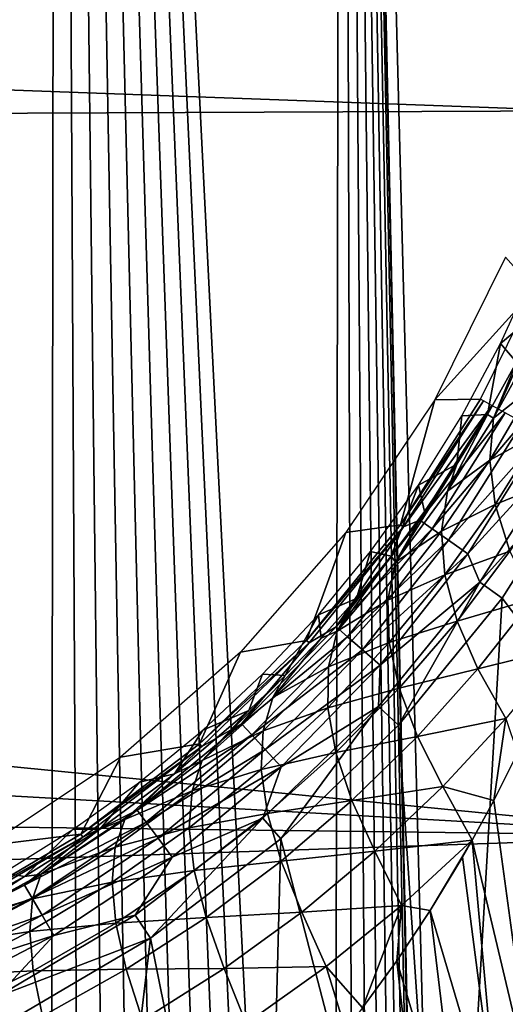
# Model space of a CAD drawing. Header units: millimetres. Extents: x -60 to 60, y -60 to 60.
# Tile 336 of 367: x 51.88 to 53.82, y 8.13 to 12.07. Entities that reach past the tile are written whole.
import ezdxf

# ---------------------------------------------------------------- set-up
doc = ezdxf.new("R2010")
doc.units = ezdxf.units.MM
doc.header["$LTSCALE"] = 81.481481
for name, color, linetype in [('102', 7, 'CONTINUOUS'), ('115', 7, 'CONTINUOUS'), ('209', 7, 'CONTINUOUS'), ('218', 7, 'CONTINUOUS'), ('269', 7, 'CONTINUOUS'), ('279', 7, 'CONTINUOUS'), ('3', 7, 'CONTINUOUS'), ('87', 7, 'CONTINUOUS'), ('88', 7, 'CONTINUOUS')]:
    doc.layers.add(name, color=color, linetype=linetype)

msp = doc.modelspace()

# ---------------------------------------------------------------- linework, layer by layer
at = {"layer": '102', "color": 7, "linetype": 'Continuous', "true_color": 0xf5f5f5}
for points in [[(53.7219, 10.5519, 2.4913), (53.4025, 10.0494, 2.4913), (53.7343, 10.545, 2.3815), (53.7219, 10.5519, 2.4913)], [(53.4025, 10.0494, 2.4913), (53.414, 10.0411, 2.3815), (53.7343, 10.545, 2.3815), (53.4025, 10.0494, 2.4913)], [(53.414, 10.0411, 2.3815), (53.7676, 10.5265, 2.2774), (53.7343, 10.545, 2.3815), (53.414, 10.0411, 2.3815)], [(53.4798, 10.0678, 2.2774), (53.7676, 10.5265, 2.2774), (53.414, 10.0411, 2.3815), (53.4798, 10.0678, 2.2774)], [(53.4798, 10.0678, 2.2774), (53.8201, 10.4974, 2.1842), (53.7676, 10.5265, 2.2774), (53.4798, 10.0678, 2.2774)], [(53.5289, 10.0333, 2.1842), (53.8201, 10.4974, 2.1842), (53.4798, 10.0678, 2.2774), (53.5289, 10.0333, 2.1842)], [(53.5289, 10.0333, 2.1842), (53.8892, 10.459, 2.1066), (53.8201, 10.4974, 2.1842), (53.5289, 10.0333, 2.1842)], [(53.5936, 9.9877, 2.1066), (53.8892, 10.459, 2.1066), (53.5289, 10.0333, 2.1842), (53.5936, 9.9877, 2.1066)], [(53.5936, 9.9877, 2.1066), (53.9716, 10.4132, 2.0482), (53.8892, 10.459, 2.1066), (53.5936, 9.9877, 2.1066)], [(53.6707, 9.9335, 2.0482), (53.9716, 10.4132, 2.0482), (53.5936, 9.9877, 2.1066), (53.6707, 9.9335, 2.0482)], [(53.6707, 9.9335, 2.0482), (54.0632, 10.3623, 2.0121), (53.9716, 10.4132, 2.0482), (53.6707, 9.9335, 2.0482)], [(53.7191, 9.8209, 2.0121), (54.0632, 10.3623, 2.0121), (53.6707, 9.9335, 2.0482), (53.7191, 9.8209, 2.0121)], [(53.7191, 9.8209, 2.0121), (54.1589, 10.3091, 2), (54.0632, 10.3623, 2.0121), (53.7191, 9.8209, 2.0121)], [(53.808, 9.7569, 2), (54.1589, 10.3091, 2), (53.7191, 9.8209, 2.0121), (53.808, 9.7569, 2)], [(53.4025, 10.0494, 2.4913), (53.0261, 9.588, 2.4913), (53.414, 10.0411, 2.3815), (53.4025, 10.0494, 2.4913)], [(53.0261, 9.588, 2.4913), (53.0365, 9.5784, 2.3815), (53.414, 10.0411, 2.3815), (53.0261, 9.588, 2.4913)], [(53.0365, 9.5784, 2.3815), (53.145, 9.6423, 2.2774), (53.414, 10.0411, 2.3815), (53.0365, 9.5784, 2.3815)], [(53.145, 9.6423, 2.2774), (53.4798, 10.0678, 2.2774), (53.414, 10.0411, 2.3815), (53.145, 9.6423, 2.2774)], [(53.145, 9.6423, 2.2774), (53.5289, 10.0333, 2.1842), (53.4798, 10.0678, 2.2774), (53.145, 9.6423, 2.2774)], [(53.1901, 9.6027, 2.1842), (53.5289, 10.0333, 2.1842), (53.145, 9.6423, 2.2774), (53.1901, 9.6027, 2.1842)], [(53.1901, 9.6027, 2.1842), (53.5936, 9.9877, 2.1066), (53.5289, 10.0333, 2.1842), (53.1901, 9.6027, 2.1842)], [(53.2496, 9.5505, 2.1066), (53.5936, 9.9877, 2.1066), (53.1901, 9.6027, 2.1842), (53.2496, 9.5505, 2.1066)], [(53.2496, 9.5505, 2.1066), (53.6707, 9.9335, 2.0482), (53.5936, 9.9877, 2.1066), (53.2496, 9.5505, 2.1066)], [(53.3205, 9.4884, 2.0482), (53.6707, 9.9335, 2.0482), (53.2496, 9.5505, 2.1066), (53.3205, 9.4884, 2.0482)], [(53.3205, 9.4884, 2.0482), (53.7191, 9.8209, 2.0121), (53.6707, 9.9335, 2.0482), (53.3205, 9.4884, 2.0482)], [(53.3135, 9.3238, 2.0121), (53.3942, 9.2497, 2), (53.7191, 9.8209, 2.0121), (53.3135, 9.3238, 2.0121)], [(53.3135, 9.3238, 2.0121), (53.7191, 9.8209, 2.0121), (53.3205, 9.4884, 2.0482), (53.3135, 9.3238, 2.0121)], [(53.3942, 9.2497, 2), (53.808, 9.7569, 2), (53.7191, 9.8209, 2.0121), (53.3942, 9.2497, 2)], [(52.7668, 9.2546, 2.2774), (53.145, 9.6423, 2.2774), (53.0365, 9.5784, 2.3815), (52.7668, 9.2546, 2.2774)], [(52.7668, 9.2546, 2.2774), (53.1901, 9.6027, 2.1842), (53.145, 9.6423, 2.2774), (52.7668, 9.2546, 2.2774)], [(52.8075, 9.2105, 2.1842), (53.1901, 9.6027, 2.1842), (52.7668, 9.2546, 2.2774), (52.8075, 9.2105, 2.1842)], [(52.8075, 9.2105, 2.1842), (53.2496, 9.5505, 2.1066), (53.1901, 9.6027, 2.1842), (52.8075, 9.2105, 2.1842)], [(53.0261, 9.588, 2.4913), (52.5979, 9.1743, 2.4913), (53.0365, 9.5784, 2.3815), (53.0261, 9.588, 2.4913)], [(52.5979, 9.1743, 2.4913), (52.6071, 9.1635, 2.3815), (53.0365, 9.5784, 2.3815), (52.5979, 9.1743, 2.4913)], [(52.6071, 9.1635, 2.3815), (52.7668, 9.2546, 2.2774), (53.0365, 9.5784, 2.3815), (52.6071, 9.1635, 2.3815)], [(52.8611, 9.1523, 2.1066), (53.2496, 9.5505, 2.1066), (52.8075, 9.2105, 2.1842), (52.8611, 9.1523, 2.1066)], [(52.8611, 9.1523, 2.1066), (53.3205, 9.4884, 2.0482), (53.2496, 9.5505, 2.1066), (52.8611, 9.1523, 2.1066)], [(52.925, 9.083, 2.0482), (53.3205, 9.4884, 2.0482), (52.8611, 9.1523, 2.1066), (52.925, 9.083, 2.0482)], [(52.925, 9.083, 2.0482), (53.3135, 9.3238, 2.0121), (53.3205, 9.4884, 2.0482), (52.925, 9.083, 2.0482)], [(52.8521, 8.878, 2.0121), (52.9235, 8.7949, 2), (53.3135, 9.3238, 2.0121), (52.8521, 8.878, 2.0121)], [(52.8521, 8.878, 2.0121), (53.3135, 9.3238, 2.0121), (52.925, 9.083, 2.0482), (52.8521, 8.878, 2.0121)], [(52.9235, 8.7949, 2), (53.3942, 9.2497, 2), (53.3135, 9.3238, 2.0121), (52.9235, 8.7949, 2)], [(52.3497, 8.9094, 2.2774), (52.7668, 9.2546, 2.2774), (52.6071, 9.1635, 2.3815), (52.3497, 8.9094, 2.2774)], [(52.3497, 8.9094, 2.2774), (52.8075, 9.2105, 2.1842), (52.7668, 9.2546, 2.2774), (52.3497, 8.9094, 2.2774)], [(52.3855, 8.8611, 2.1842), (52.8075, 9.2105, 2.1842), (52.3497, 8.9094, 2.2774), (52.3855, 8.8611, 2.1842)], [(52.3855, 8.8611, 2.1842), (52.8611, 9.1523, 2.1066), (52.8075, 9.2105, 2.1842), (52.3855, 8.8611, 2.1842)], [(52.5979, 9.1743, 2.4913), (52.1239, 8.8139, 2.4913), (52.6071, 9.1635, 2.3815), (52.5979, 9.1743, 2.4913)], [(52.1239, 8.8139, 2.4913), (52.1318, 8.8021, 2.3815), (52.6071, 9.1635, 2.3815), (52.1239, 8.8139, 2.4913)], [(52.1318, 8.8021, 2.3815), (52.3497, 8.9094, 2.2774), (52.6071, 9.1635, 2.3815), (52.1318, 8.8021, 2.3815)], [(52.4326, 8.7976, 2.1066), (52.8611, 9.1523, 2.1066), (52.3855, 8.8611, 2.1842), (52.4326, 8.7976, 2.1066)], [(52.4326, 8.7976, 2.1066), (52.925, 9.083, 2.0482), (52.8611, 9.1523, 2.1066), (52.4326, 8.7976, 2.1066)], [(52.4887, 8.7219, 2.0482), (52.925, 9.083, 2.0482), (52.4326, 8.7976, 2.1066), (52.4887, 8.7219, 2.0482)], [(52.4887, 8.7219, 2.0482), (52.8521, 8.878, 2.0121), (52.925, 9.083, 2.0482), (52.4887, 8.7219, 2.0482)], [(51.8982, 8.6103, 2.2774), (52.3855, 8.8611, 2.1842), (52.3497, 8.9094, 2.2774), (51.8982, 8.6103, 2.2774)], [(51.8982, 8.6103, 2.2774), (52.3497, 8.9094, 2.2774), (52.1318, 8.8021, 2.3815), (51.8982, 8.6103, 2.2774)], [(51.9287, 8.5586, 2.1842), (52.3855, 8.8611, 2.1842), (51.8982, 8.6103, 2.2774), (51.9287, 8.5586, 2.1842)], [(51.9287, 8.5586, 2.1842), (52.4326, 8.7976, 2.1066), (52.3855, 8.8611, 2.1842), (51.9287, 8.5586, 2.1842)], [(52.3414, 8.4897, 2.0121), (52.4024, 8.3988, 2), (52.8521, 8.878, 2.0121), (52.3414, 8.4897, 2.0121)], [(52.3414, 8.4897, 2.0121), (52.8521, 8.878, 2.0121), (52.4887, 8.7219, 2.0482), (52.3414, 8.4897, 2.0121)], [(52.4024, 8.3988, 2), (52.9235, 8.7949, 2), (52.8521, 8.878, 2.0121), (52.4024, 8.3988, 2)], [(52.1239, 8.8139, 2.4913), (51.6107, 8.5119, 2.4913), (52.1318, 8.8021, 2.3815), (52.1239, 8.8139, 2.4913)], [(51.6107, 8.5119, 2.4913), (51.6171, 8.4993, 2.3815), (52.1318, 8.8021, 2.3815), (51.6107, 8.5119, 2.4913)], [(51.6171, 8.4993, 2.3815), (51.8982, 8.6103, 2.2774), (52.1318, 8.8021, 2.3815), (51.6171, 8.4993, 2.3815)], [(51.9688, 8.4904, 2.1066), (52.4326, 8.7976, 2.1066), (51.9287, 8.5586, 2.1842), (51.9688, 8.4904, 2.1066)], [(51.9688, 8.4904, 2.1066), (52.4887, 8.7219, 2.0482), (52.4326, 8.7976, 2.1066), (51.9688, 8.4904, 2.1066)], [(52.0166, 8.4092, 2.0482), (52.4887, 8.7219, 2.0482), (51.9688, 8.4904, 2.1066), (52.0166, 8.4092, 2.0482)], [(52.0166, 8.4092, 2.0482), (52.3414, 8.4897, 2.0121), (52.4887, 8.7219, 2.0482), (52.0166, 8.4092, 2.0482)], [(51.4176, 8.3609, 2.2774), (51.8982, 8.6103, 2.2774), (51.6171, 8.4993, 2.3815), (51.4176, 8.3609, 2.2774)], [(51.4176, 8.3609, 2.2774), (51.9287, 8.5586, 2.1842), (51.8982, 8.6103, 2.2774), (51.4176, 8.3609, 2.2774)], [(51.4424, 8.3062, 2.1842), (51.9287, 8.5586, 2.1842), (51.4176, 8.3609, 2.2774), (51.4424, 8.3062, 2.1842)], [(51.4424, 8.3062, 2.1842), (51.9688, 8.4904, 2.1066), (51.9287, 8.5586, 2.1842), (51.4424, 8.3062, 2.1842)], [(51.475, 8.2342, 2.1066), (51.9688, 8.4904, 2.1066), (51.4424, 8.3062, 2.1842), (51.475, 8.2342, 2.1066)], [(51.475, 8.2342, 2.1066), (52.0166, 8.4092, 2.0482), (51.9688, 8.4904, 2.1066), (51.475, 8.2342, 2.1066)], [(51.7885, 8.1643, 2.0121), (52.4024, 8.3988, 2), (52.3414, 8.4897, 2.0121), (51.7885, 8.1643, 2.0121)], [(51.7885, 8.1643, 2.0121), (52.3414, 8.4897, 2.0121), (52.0166, 8.4092, 2.0482), (51.7885, 8.1643, 2.0121)], [(51.5139, 8.1483, 2.0482), (52.0166, 8.4092, 2.0482), (51.475, 8.2342, 2.1066), (51.5139, 8.1483, 2.0482)], [(51.5139, 8.1483, 2.0482), (51.7885, 8.1643, 2.0121), (52.0166, 8.4092, 2.0482), (51.5139, 8.1483, 2.0482)], [(51.8383, 8.0668, 2), (52.4024, 8.3988, 2), (51.7885, 8.1643, 2.0121), (51.8383, 8.0668, 2)]]:
    msp.add_3dface(points, dxfattribs=at)
at = {"layer": '115', "color": 7, "linetype": 'Continuous', "true_color": 0xf5f5f5}
for points in [[(54.1172, 11.7035, -3), (53.4176, 14.5672, -3), (53.5851, 14.3581, -2.9884), (54.1172, 11.7035, -3)], [(54.4544, 11.5746, -2.898), (53.6843, 14.3847, -2.9539), (53.774, 14.4087, -2.898), (54.4544, 11.5746, -2.898)], [(54.5313, 11.591, -2.8235), (53.774, 14.4087, -2.898), (53.8499, 14.4291, -2.8235), (54.5313, 11.591, -2.8235)], [(54.4544, 11.5746, -2.898), (53.774, 14.4087, -2.898), (54.5313, 11.591, -2.8235), (54.4544, 11.5746, -2.898)], [(54.3636, 11.5553, -2.9539), (53.5851, 14.3581, -2.9884), (53.6843, 14.3847, -2.9539), (54.3636, 11.5553, -2.9539)], [(54.3636, 11.5553, -2.9539), (53.6843, 14.3847, -2.9539), (54.4544, 11.5746, -2.898), (54.3636, 11.5553, -2.9539)], [(54.2631, 11.534, -2.9884), (53.5851, 14.3581, -2.9884), (54.3636, 11.5553, -2.9539), (54.2631, 11.534, -2.9884)], [(54.2631, 11.534, -2.9884), (54.1172, 11.7035, -3), (53.5851, 14.3581, -2.9884), (54.2631, 11.534, -2.9884)]]:
    msp.add_3dface(points, dxfattribs=at)
at = {"layer": '209', "color": 151, "linetype": 'Continuous', "true_color": 0x7dbfed}
for points in [[(50.7429, 25.8545, 28.5), (52, 1.6, 28.5), (52.0266, 23.1633, 28.5), (50.7429, 25.8545, 28.5)], [(51.8606, 1.5939, 28.5), (52, 1.6, 28.5), (50.7429, 25.8545, 28.5), (51.8606, 1.5939, 28.5)], [(52, 1.6, 28.5), (52.1394, 1.5939, 28.5), (52.0266, 23.1633, 28.5), (52, 1.6, 28.5)], [(52.6762, 1.4501, 28.5), (52.8, 1.3856, 28.5), (52.0266, 23.1633, 28.5), (52.6762, 1.4501, 28.5)], [(52.8, 1.3856, 28.5), (52.9177, 1.3106, 28.5), (52.0266, 23.1633, 28.5), (52.8, 1.3856, 28.5)], [(52.9177, 1.3106, 28.5), (53.0285, 1.2257, 28.5), (52.0266, 23.1633, 28.5), (52.9177, 1.3106, 28.5)], [(52.0266, 23.1633, 28.5), (53.1314, 1.1314, 28.5), (53.1675, 20.4088, 28.5), (52.0266, 23.1633, 28.5)], [(53.0285, 1.2257, 28.5), (53.1314, 1.1314, 28.5), (52.0266, 23.1633, 28.5), (53.0285, 1.2257, 28.5)], [(52.1394, 1.5939, 28.5), (52.2778, 1.5757, 28.5), (52.0266, 23.1633, 28.5), (52.1394, 1.5939, 28.5)], [(52.2778, 1.5757, 28.5), (52.4141, 1.5455, 28.5), (52.0266, 23.1633, 28.5), (52.2778, 1.5757, 28.5)], [(52.4141, 1.5455, 28.5), (52.5472, 1.5035, 28.5), (52.0266, 23.1633, 28.5), (52.4141, 1.5455, 28.5)], [(52.5472, 1.5035, 28.5), (52.6762, 1.4501, 28.5), (52.0266, 23.1633, 28.5), (52.5472, 1.5035, 28.5)], [(53.1314, 1.1314, 28.5), (53.2257, 1.0285, 28.5), (53.1675, 20.4088, 28.5), (53.1314, 1.1314, 28.5)], [(53.2257, 1.0285, 28.5), (53.3106, 0.9177, 28.5), (53.1675, 20.4088, 28.5), (53.2257, 1.0285, 28.5)], [(53.3106, 0.9177, 28.5), (53.3856, 0.8, 28.5), (53.1675, 20.4088, 28.5), (53.3106, 0.9177, 28.5)], [(53.3856, 0.8, 28.5), (53.4501, 0.6762, 28.5), (53.1675, 20.4088, 28.5), (53.3856, 0.8, 28.5)], [(53.4501, 0.6762, 28.5), (53.5035, 0.5472, 28.5), (53.1675, 20.4088, 28.5), (53.4501, 0.6762, 28.5)], [(53.5035, 0.5472, 28.5), (53.5455, 0.4141, 28.5), (53.1675, 20.4088, 28.5), (53.5035, 0.5472, 28.5)], [(53.5455, 0.4141, 28.5), (53.5757, 0.2778, 28.5), (53.1675, 20.4088, 28.5), (53.5455, 0.4141, 28.5)], [(53.5757, 0.2778, 28.5), (53.5939, 0.1394, 28.5), (53.1675, 20.4088, 28.5), (53.5757, 0.2778, 28.5)], [(53.6, 0, 28.5), (54.1628, -17.5981, 28.5), (53.1675, 20.4088, 28.5), (53.6, 0, 28.5)], [(53.5939, 0.1394, 28.5), (53.6, 0, 28.5), (53.1675, 20.4088, 28.5), (53.5939, 0.1394, 28.5)], [(53.1675, 20.4088, 28.5), (54.1628, -17.5981, 28.5), (54.1628, 17.5981, 28.5), (53.1675, 20.4088, 28.5)]]:
    msp.add_3dface(points, dxfattribs=at)
at = {"layer": '218', "color": 151, "linetype": 'Continuous', "true_color": 0x7dbfed}
for points in [[(53.9376, 11.0713, 13.9913), (53.9748, 10.9187, 19.4137), (53.8019, 10.7737, 13.9913), (53.9376, 11.0713, 13.9913)], [(53.9748, 10.9187, 19.4137), (53.8662, 10.7001, 19.1766), (53.8019, 10.7737, 13.9913), (53.9748, 10.9187, 19.4137)], [(53.8019, 10.7737, 13.9913), (53.7499, 10.491, 18.9526), (53.6471, 10.4857, 13.9913), (53.8019, 10.7737, 13.9913)], [(53.8662, 10.7001, 19.1766), (53.7499, 10.491, 18.9526), (53.8019, 10.7737, 13.9913), (53.8662, 10.7001, 19.1766)], [(53.6471, 10.4857, 13.9913), (53.6268, 10.2918, 18.7418), (53.4737, 10.2083, 13.9913), (53.6471, 10.4857, 13.9913)], [(53.7499, 10.491, 18.9526), (53.6268, 10.2918, 18.7418), (53.6471, 10.4857, 13.9913), (53.7499, 10.491, 18.9526)], [(53.6268, 10.2918, 18.7418), (53.4979, 10.1028, 18.5444), (53.4737, 10.2083, 13.9913), (53.6268, 10.2918, 18.7418)], [(53.4737, 10.2083, 13.9913), (53.3642, 9.9239, 18.3602), (53.2827, 9.9429, 13.9913), (53.4737, 10.2083, 13.9913)], [(53.4979, 10.1028, 18.5444), (53.3642, 9.9239, 18.3602), (53.4737, 10.2083, 13.9913), (53.4979, 10.1028, 18.5444)], [(53.2827, 9.9429, 13.9913), (53.2264, 9.7552, 18.1889), (53.0747, 9.6905, 13.9913), (53.2827, 9.9429, 13.9913)], [(53.3642, 9.9239, 18.3602), (53.2264, 9.7552, 18.1889), (53.2827, 9.9429, 13.9913), (53.3642, 9.9239, 18.3602)], [(53.2264, 9.7552, 18.1889), (53.0852, 9.5963, 18.0302), (53.0747, 9.6905, 13.9913), (53.2264, 9.7552, 18.1889)], [(53.0747, 9.6905, 13.9913), (52.9413, 9.447, 17.8838), (52.8508, 9.4523, 13.9913), (53.0747, 9.6905, 13.9913)], [(53.0852, 9.5963, 18.0302), (52.9413, 9.447, 17.8838), (53.0747, 9.6905, 13.9913), (53.0852, 9.5963, 18.0302)], [(52.8508, 9.4523, 13.9913), (52.7953, 9.3072, 17.749), (52.6117, 9.2291, 13.9913), (52.8508, 9.4523, 13.9913)], [(52.9413, 9.447, 17.8838), (52.7953, 9.3072, 17.749), (52.8508, 9.4523, 13.9913), (52.9413, 9.447, 17.8838)], [(52.7953, 9.3072, 17.749), (52.4989, 9.0541, 17.5128), (52.6117, 9.2291, 13.9913), (52.7953, 9.3072, 17.749)], [(52.6117, 9.2291, 13.9913), (52.4989, 9.0541, 17.5128), (52.3586, 9.022, 13.9913), (52.6117, 9.2291, 13.9913)], [(52.4989, 9.0541, 17.5128), (52.1994, 8.8343, 17.3179), (52.3586, 9.022, 13.9913), (52.4989, 9.0541, 17.5128)], [(52.3586, 9.022, 13.9913), (52.1994, 8.8343, 17.3179), (52.0925, 8.8319, 13.9913), (52.3586, 9.022, 13.9913)], [(52.0925, 8.8319, 13.9913), (51.899, 8.6448, 17.1604), (51.8146, 8.6595, 13.9913), (52.0925, 8.8319, 13.9913)], [(52.1994, 8.8343, 17.3179), (51.899, 8.6448, 17.1604), (52.0925, 8.8319, 13.9913), (52.1994, 8.8343, 17.3179)], [(51.899, 8.6448, 17.1604), (51.5989, 8.4826, 17.0368), (51.8146, 8.6595, 13.9913), (51.899, 8.6448, 17.1604)]]:
    msp.add_3dface(points, dxfattribs=at)
at = {"layer": '269', "color": 151, "linetype": 'Continuous', "true_color": 0x7dbfed}
for points in [[(53.8697, 9.1372, 19.8956), (53.9433, 7.7181, 19.7603), (53.7748, 8.9485, 19.7797), (53.8697, 9.1372, 19.8956)], [(53.7748, 8.9485, 19.7797), (53.9433, 7.7181, 19.7603), (53.6884, 8.7893, 19.6828), (53.7748, 8.9485, 19.7797)], [(53.6884, 8.7893, 19.6828), (53.8003, 7.5619, 19.6214), (53.6502, 8.7222, 19.6422), (53.6884, 8.7893, 19.6828)], [(53.9433, 7.7181, 19.7603), (53.8003, 7.5619, 19.6214), (53.6884, 8.7893, 19.6828), (53.9433, 7.7181, 19.7603)], [(53.6502, 8.7222, 19.6422), (53.8003, 7.5619, 19.6214), (53.5207, 8.5087, 19.5144), (53.6502, 8.7222, 19.6422)], [(53.5207, 8.5087, 19.5144), (53.6524, 7.4162, 19.4916), (53.3873, 8.3079, 19.396), (53.5207, 8.5087, 19.5144)], [(53.8003, 7.5619, 19.6214), (53.6524, 7.4162, 19.4916), (53.5207, 8.5087, 19.5144), (53.8003, 7.5619, 19.6214)], [(53.3873, 8.3079, 19.396), (53.5002, 7.2807, 19.3708), (53.2505, 8.1195, 19.2866), (53.3873, 8.3079, 19.396)], [(53.6524, 7.4162, 19.4916), (53.5002, 7.2807, 19.3708), (53.3873, 8.3079, 19.396), (53.6524, 7.4162, 19.4916)]]:
    msp.add_3dface(points, dxfattribs=at)
at = {"layer": '279', "color": 151, "linetype": 'Continuous', "true_color": 0x7dbfed}
for points in [[(53.7741, 10.4752, 19.3057), (53.9748, 10.9187, 19.4137), (53.936, 10.7718, 19.6312), (53.7741, 10.4752, 19.3057)], [(53.8662, 10.7001, 19.1766), (53.9748, 10.9187, 19.4137), (53.7741, 10.4752, 19.3057), (53.8662, 10.7001, 19.1766)], [(53.7741, 10.4752, 19.3057), (53.936, 10.7718, 19.6312), (53.9294, 10.5995, 19.8296), (53.7741, 10.4752, 19.3057)], [(53.7499, 10.491, 18.9526), (53.8662, 10.7001, 19.1766), (53.7741, 10.4752, 19.3057), (53.7499, 10.491, 18.9526)], [(53.7587, 10.3085, 19.5084), (53.7741, 10.4752, 19.3057), (53.9294, 10.5995, 19.8296), (53.7587, 10.3085, 19.5084)], [(53.7587, 10.3085, 19.5084), (53.9294, 10.5995, 19.8296), (53.961, 10.4184, 20.0175), (53.7587, 10.3085, 19.5084)], [(53.6268, 10.2918, 18.7418), (53.7499, 10.491, 18.9526), (53.5896, 10.1842, 18.991), (53.6268, 10.2918, 18.7418)], [(53.5896, 10.1842, 18.991), (53.7499, 10.491, 18.9526), (53.7741, 10.4752, 19.3057), (53.5896, 10.1842, 18.991)], [(53.5896, 10.1842, 18.991), (53.7741, 10.4752, 19.3057), (53.7587, 10.3085, 19.5084), (53.5896, 10.1842, 18.991)], [(53.7807, 10.1302, 19.7005), (53.7587, 10.3085, 19.5084), (53.961, 10.4184, 20.0175), (53.7807, 10.1302, 19.7005)], [(53.7807, 10.1302, 19.7005), (53.961, 10.4184, 20.0175), (54.0299, 10.2326, 20.1902), (53.7807, 10.1302, 19.7005)], [(53.5662, 10.0243, 19.1985), (53.5896, 10.1842, 18.991), (53.7587, 10.3085, 19.5084), (53.5662, 10.0243, 19.1985)], [(53.5662, 10.0243, 19.1985), (53.7587, 10.3085, 19.5084), (53.7807, 10.1302, 19.7005), (53.5662, 10.0243, 19.1985)], [(53.3815, 9.9003, 18.6892), (53.6268, 10.2918, 18.7418), (53.5896, 10.1842, 18.991), (53.3815, 9.9003, 18.6892)], [(53.4979, 10.1028, 18.5444), (53.6268, 10.2918, 18.7418), (53.3815, 9.9003, 18.6892), (53.4979, 10.1028, 18.5444)], [(53.8395, 9.9445, 19.8771), (53.7807, 10.1302, 19.7005), (54.0299, 10.2326, 20.1902), (53.8395, 9.9445, 19.8771)], [(53.3815, 9.9003, 18.6892), (53.5896, 10.1842, 18.991), (53.5662, 10.0243, 19.1985), (53.3815, 9.9003, 18.6892)], [(53.5793, 9.85, 19.3951), (53.5662, 10.0243, 19.1985), (53.7807, 10.1302, 19.7005), (53.5793, 9.85, 19.3951)], [(53.5793, 9.85, 19.3951), (53.7807, 10.1302, 19.7005), (53.8395, 9.9445, 19.8771), (53.5793, 9.85, 19.3951)], [(53.3642, 9.9239, 18.3602), (53.4979, 10.1028, 18.5444), (53.3815, 9.9003, 18.6892), (53.3642, 9.9239, 18.3602)], [(53.3513, 9.7482, 18.9018), (53.3815, 9.9003, 18.6892), (53.5662, 10.0243, 19.1985), (53.3513, 9.7482, 18.9018)], [(53.3513, 9.7482, 18.9018), (53.5662, 10.0243, 19.1985), (53.5793, 9.85, 19.3951), (53.3513, 9.7482, 18.9018)], [(53.1491, 9.625, 18.4024), (53.3642, 9.9239, 18.3602), (53.3815, 9.9003, 18.6892), (53.1491, 9.625, 18.4024)], [(53.2264, 9.7552, 18.1889), (53.3642, 9.9239, 18.3602), (53.1491, 9.625, 18.4024), (53.2264, 9.7552, 18.1889)], [(53.6284, 9.6653, 19.576), (53.5793, 9.85, 19.3951), (53.8395, 9.9445, 19.8771), (53.6284, 9.6653, 19.576)], [(53.6284, 9.6653, 19.576), (53.8395, 9.9445, 19.8771), (53.9329, 9.7545, 20.0329), (53.6284, 9.6653, 19.576)], [(53.1491, 9.625, 18.4024), (53.3815, 9.9003, 18.6892), (53.3513, 9.7482, 18.9018), (53.1491, 9.625, 18.4024)], [(53.3564, 9.579, 19.1033), (53.3513, 9.7482, 18.9018), (53.5793, 9.85, 19.3951), (53.3564, 9.579, 19.1033)], [(53.3564, 9.579, 19.1033), (53.5793, 9.85, 19.3951), (53.6284, 9.6653, 19.576), (53.3564, 9.579, 19.1033)], [(53.0852, 9.5963, 18.0302), (53.2264, 9.7552, 18.1889), (53.1491, 9.625, 18.4024), (53.0852, 9.5963, 18.0302)], [(53.1136, 9.4819, 18.6206), (53.1491, 9.625, 18.4024), (53.3513, 9.7482, 18.9018), (53.1136, 9.4819, 18.6206)], [(53.1136, 9.4819, 18.6206), (53.3513, 9.7482, 18.9018), (53.3564, 9.579, 19.1033), (53.1136, 9.4819, 18.6206)], [(53.7115, 9.4737, 19.7357), (53.6284, 9.6653, 19.576), (53.9329, 9.7545, 20.0329), (53.7115, 9.4737, 19.7357)], [(54.0552, 9.5595, 20.1593), (53.7115, 9.4737, 19.7357), (53.9329, 9.7545, 20.0329), (54.0552, 9.5595, 20.1593)], [(53.3964, 9.3966, 19.2888), (53.3564, 9.579, 19.1033), (53.6284, 9.6653, 19.576), (53.3964, 9.3966, 19.2888)], [(53.3964, 9.3966, 19.2888), (53.6284, 9.6653, 19.576), (53.7115, 9.4737, 19.7357), (53.3964, 9.3966, 19.2888)], [(52.8917, 9.3603, 18.1336), (53.1491, 9.625, 18.4024), (53.1136, 9.4819, 18.6206), (52.8917, 9.3603, 18.1336)], [(52.8917, 9.3603, 18.1336), (53.0852, 9.5963, 18.0302), (53.1491, 9.625, 18.4024), (52.8917, 9.3603, 18.1336)], [(52.9413, 9.447, 17.8838), (53.0852, 9.5963, 18.0302), (52.8917, 9.3603, 18.1336), (52.9413, 9.447, 17.8838)], [(53.1118, 9.3189, 18.8274), (53.3564, 9.579, 19.1033), (53.3964, 9.3966, 19.2888), (53.1118, 9.3189, 18.8274)], [(53.1118, 9.3189, 18.8274), (53.1136, 9.4819, 18.6206), (53.3564, 9.579, 19.1033), (53.1118, 9.3189, 18.8274)], [(53.7115, 9.4737, 19.7357), (54.0552, 9.5595, 20.1593), (53.8236, 9.2761, 19.867), (53.7115, 9.4737, 19.7357)], [(52.8527, 9.2272, 18.3575), (52.8917, 9.3603, 18.1336), (53.1136, 9.4819, 18.6206), (52.8527, 9.2272, 18.3575)], [(52.8527, 9.2272, 18.3575), (53.1136, 9.4819, 18.6206), (53.1118, 9.3189, 18.8274), (52.8527, 9.2272, 18.3575)], [(52.7953, 9.3072, 17.749), (52.9413, 9.447, 17.8838), (52.6088, 9.1084, 17.8859), (52.7953, 9.3072, 17.749)], [(52.6088, 9.1084, 17.8859), (52.9413, 9.447, 17.8838), (52.8917, 9.3603, 18.1336), (52.6088, 9.1084, 17.8859)], [(53.4696, 9.2043, 19.4528), (53.3964, 9.3966, 19.2888), (53.7115, 9.4737, 19.7357), (53.4696, 9.2043, 19.4528)], [(53.4696, 9.2043, 19.4528), (53.7115, 9.4737, 19.7357), (53.8236, 9.2761, 19.867), (53.4696, 9.2043, 19.4528)], [(53.1436, 9.1397, 19.0177), (53.1118, 9.3189, 18.8274), (53.3964, 9.3966, 19.2888), (53.1436, 9.1397, 19.0177)], [(53.1436, 9.1397, 19.0177), (53.3964, 9.3966, 19.2888), (53.4696, 9.2043, 19.4528), (53.1436, 9.1397, 19.0177)], [(52.6088, 9.1084, 17.8859), (52.8917, 9.3603, 18.1336), (52.8527, 9.2272, 18.3575), (52.6088, 9.1084, 17.8859)], [(52.4989, 9.0541, 17.5128), (52.7953, 9.3072, 17.749), (52.6088, 9.1084, 17.8859), (52.4989, 9.0541, 17.5128)], [(52.8456, 9.0714, 18.5698), (53.1118, 9.3189, 18.8274), (53.1436, 9.1397, 19.0177), (52.8456, 9.0714, 18.5698)], [(52.8456, 9.0714, 18.5698), (52.8527, 9.2272, 18.3575), (53.1118, 9.3189, 18.8274), (52.8456, 9.0714, 18.5698)], [(53.5713, 9.0039, 19.5884), (53.4696, 9.2043, 19.4528), (53.8236, 9.2761, 19.867), (53.5713, 9.0039, 19.5884)], [(53.7748, 8.9485, 19.7797), (53.5713, 9.0039, 19.5884), (53.8236, 9.2761, 19.867), (53.7748, 8.9485, 19.7797)], [(53.8697, 9.1372, 19.8956), (53.7748, 8.9485, 19.7797), (53.8236, 9.2761, 19.867), (53.8697, 9.1372, 19.8956)], [(52.5684, 8.9862, 18.1158), (52.6088, 9.1084, 17.8859), (52.8527, 9.2272, 18.3575), (52.5684, 8.9862, 18.1158)], [(52.5684, 8.9862, 18.1158), (52.8527, 9.2272, 18.3575), (52.8456, 9.0714, 18.5698), (52.5684, 8.9862, 18.1158)], [(53.2075, 8.9479, 19.1862), (53.1436, 9.1397, 19.0177), (53.4696, 9.2043, 19.4528), (53.2075, 8.9479, 19.1862)], [(53.2075, 8.9479, 19.1862), (53.4696, 9.2043, 19.4528), (53.5713, 9.0039, 19.5884), (53.2075, 8.9479, 19.1862)], [(52.8703, 8.8966, 18.7653), (52.8456, 9.0714, 18.5698), (53.1436, 9.1397, 19.0177), (52.8703, 8.8966, 18.7653)], [(52.8703, 8.8966, 18.7653), (53.1436, 9.1397, 19.0177), (53.2075, 8.9479, 19.1862), (52.8703, 8.8966, 18.7653)], [(52.3, 8.8719, 17.6631), (52.6088, 9.1084, 17.8859), (52.5684, 8.9862, 18.1158), (52.3, 8.8719, 17.6631)], [(52.3, 8.8719, 17.6631), (52.4989, 9.0541, 17.5128), (52.6088, 9.1084, 17.8859), (52.3, 8.8719, 17.6631)], [(52.1994, 8.8343, 17.3179), (52.4989, 9.0541, 17.5128), (52.3, 8.8719, 17.6631), (52.1994, 8.8343, 17.3179)], [(52.5577, 8.8385, 18.3339), (52.8456, 9.0714, 18.5698), (52.8703, 8.8966, 18.7653), (52.5577, 8.8385, 18.3339)], [(52.5577, 8.8385, 18.3339), (52.5684, 8.9862, 18.1158), (52.8456, 9.0714, 18.5698), (52.5577, 8.8385, 18.3339)], [(52.2609, 8.7612, 17.8992), (52.5684, 8.9862, 18.1158), (52.5577, 8.8385, 18.3339), (52.2609, 8.7612, 17.8992)], [(52.2609, 8.7612, 17.8992), (52.3, 8.8719, 17.6631), (52.5684, 8.9862, 18.1158), (52.2609, 8.7612, 17.8992)], [(53.2989, 8.7455, 19.3265), (53.2075, 8.9479, 19.1862), (53.5713, 9.0039, 19.5884), (53.2989, 8.7455, 19.3265)], [(53.6884, 8.7893, 19.6828), (53.2989, 8.7455, 19.3265), (53.5713, 9.0039, 19.5884), (53.6884, 8.7893, 19.6828)], [(53.7748, 8.9485, 19.7797), (53.6884, 8.7893, 19.6828), (53.5713, 9.0039, 19.5884), (53.7748, 8.9485, 19.7797)], [(52.9255, 8.7062, 18.9386), (52.8703, 8.8966, 18.7653), (53.2075, 8.9479, 19.1862), (52.9255, 8.7062, 18.9386)], [(52.9255, 8.7062, 18.9386), (53.2075, 8.9479, 19.1862), (53.2989, 8.7455, 19.3265), (52.9255, 8.7062, 18.9386)], [(52.5768, 8.6689, 18.5347), (52.5577, 8.8385, 18.3339), (52.8703, 8.8966, 18.7653), (52.5768, 8.6689, 18.5347)], [(52.5768, 8.6689, 18.5347), (52.8703, 8.8966, 18.7653), (52.9255, 8.7062, 18.9386), (52.5768, 8.6689, 18.5347)], [(51.9656, 8.654, 17.4699), (52.3, 8.8719, 17.6631), (52.2609, 8.7612, 17.8992), (51.9656, 8.654, 17.4699)], [(51.9656, 8.654, 17.4699), (52.1994, 8.8343, 17.3179), (52.3, 8.8719, 17.6631), (51.9656, 8.654, 17.4699)], [(51.899, 8.6448, 17.1604), (52.1994, 8.8343, 17.3179), (51.9656, 8.654, 17.4699), (51.899, 8.6448, 17.1604)], [(52.2489, 8.6224, 18.123), (52.2609, 8.7612, 17.8992), (52.5577, 8.8385, 18.3339), (52.2489, 8.6224, 18.123)], [(52.2489, 8.6224, 18.123), (52.5577, 8.8385, 18.3339), (52.5768, 8.6689, 18.5347), (52.2489, 8.6224, 18.123)], [(53.2989, 8.7455, 19.3265), (53.6884, 8.7893, 19.6828), (53.4063, 8.5292, 19.4275), (53.2989, 8.7455, 19.3265)], [(53.6884, 8.7893, 19.6828), (53.5207, 8.5087, 19.5144), (53.4063, 8.5292, 19.4275), (53.6884, 8.7893, 19.6828)], [(53.6884, 8.7893, 19.6828), (53.6502, 8.7222, 19.6422), (53.5207, 8.5087, 19.5144), (53.6884, 8.7893, 19.6828)], [(51.9308, 8.5549, 17.7119), (52.2609, 8.7612, 17.8992), (52.2489, 8.6224, 18.123), (51.9308, 8.5549, 17.7119)], [(51.9308, 8.5549, 17.7119), (51.9656, 8.654, 17.4699), (52.2609, 8.7612, 17.8992), (51.9308, 8.5549, 17.7119)], [(53.0072, 8.5027, 19.0836), (52.9255, 8.7062, 18.9386), (53.2989, 8.7455, 19.3265), (53.0072, 8.5027, 19.0836)], [(53.0072, 8.5027, 19.0836), (53.2989, 8.7455, 19.3265), (53.4063, 8.5292, 19.4275), (53.0072, 8.5027, 19.0836)], [(52.6245, 8.4808, 18.7129), (52.5768, 8.6689, 18.5347), (52.9255, 8.7062, 18.9386), (52.6245, 8.4808, 18.7129)], [(52.6245, 8.4808, 18.7129), (52.9255, 8.7062, 18.9386), (53.0072, 8.5027, 19.0836), (52.6245, 8.4808, 18.7129)], [(52.2641, 8.4587, 18.3292), (52.2489, 8.6224, 18.123), (52.5768, 8.6689, 18.5347), (52.2641, 8.4587, 18.3292)], [(52.2641, 8.4587, 18.3292), (52.5768, 8.6689, 18.5347), (52.6245, 8.4808, 18.7129), (52.2641, 8.4587, 18.3292)], [(51.5989, 8.4826, 17.0368), (51.899, 8.6448, 17.1604), (51.6067, 8.4579, 17.3111), (51.5989, 8.4826, 17.0368)], [(51.6067, 8.4579, 17.3111), (51.9656, 8.654, 17.4699), (51.9308, 8.5549, 17.7119), (51.6067, 8.4579, 17.3111)], [(51.6067, 8.4579, 17.3111), (51.899, 8.6448, 17.1604), (51.9656, 8.654, 17.4699), (51.6067, 8.4579, 17.3111)], [(51.92, 8.4252, 17.9413), (51.9308, 8.5549, 17.7119), (52.2489, 8.6224, 18.123), (51.92, 8.4252, 17.9413)], [(51.92, 8.4252, 17.9413), (52.2489, 8.6224, 18.123), (52.2641, 8.4587, 18.3292), (51.92, 8.4252, 17.9413)], [(51.5794, 8.3701, 17.5585), (51.9308, 8.5549, 17.7119), (51.92, 8.4252, 17.9413), (51.5794, 8.3701, 17.5585)], [(51.5794, 8.3701, 17.5585), (51.6067, 8.4579, 17.3111), (51.9308, 8.5549, 17.7119), (51.5794, 8.3701, 17.5585)], [(52.6972, 8.2771, 18.8628), (52.6245, 8.4808, 18.7129), (53.0072, 8.5027, 19.0836), (52.6972, 8.2771, 18.8628)], [(52.6972, 8.2771, 18.8628), (53.0072, 8.5027, 19.0836), (53.1047, 8.2844, 19.1908), (52.6972, 8.2771, 18.8628)], [(53.1047, 8.2844, 19.1908), (53.0072, 8.5027, 19.0836), (53.4063, 8.5292, 19.4275), (53.1047, 8.2844, 19.1908)], [(53.2505, 8.1195, 19.2866), (53.1047, 8.2844, 19.1908), (53.4063, 8.5292, 19.4275), (53.2505, 8.1195, 19.2866)], [(53.3873, 8.3079, 19.396), (53.2505, 8.1195, 19.2866), (53.4063, 8.5292, 19.4275), (53.3873, 8.3079, 19.396)], [(53.5207, 8.5087, 19.5144), (53.3873, 8.3079, 19.396), (53.4063, 8.5292, 19.4275), (53.5207, 8.5087, 19.5144)], [(51.9336, 8.2679, 18.1527), (51.92, 8.4252, 17.9413), (52.2641, 8.4587, 18.3292), (51.9336, 8.2679, 18.1527)], [(51.9336, 8.2679, 18.1527), (52.2641, 8.4587, 18.3292), (52.3056, 8.2737, 18.5124), (51.9336, 8.2679, 18.1527)], [(52.3056, 8.2737, 18.5124), (52.2641, 8.4587, 18.3292), (52.6245, 8.4808, 18.7129), (52.3056, 8.2737, 18.5124)], [(52.3056, 8.2737, 18.5124), (52.6245, 8.4808, 18.7129), (52.6972, 8.2771, 18.8628), (52.3056, 8.2737, 18.5124)], [(51.5728, 8.2493, 17.793), (51.5794, 8.3701, 17.5585), (51.92, 8.4252, 17.9413), (51.5728, 8.2493, 17.793)], [(51.5728, 8.2493, 17.793), (51.92, 8.4252, 17.9413), (51.9336, 8.2679, 18.1527), (51.5728, 8.2493, 17.793)], [(51.587, 8.0985, 18.0091), (51.5728, 8.2493, 17.793), (51.9336, 8.2679, 18.1527), (51.587, 8.0985, 18.0091)], [(51.587, 8.0985, 18.0091), (51.9336, 8.2679, 18.1527), (51.9705, 8.0866, 18.3407), (51.587, 8.0985, 18.0091)], [(51.9705, 8.0866, 18.3407), (51.9336, 8.2679, 18.1527), (52.3056, 8.2737, 18.5124), (51.9705, 8.0866, 18.3407)], [(51.9705, 8.0866, 18.3407), (52.3056, 8.2737, 18.5124), (52.3702, 8.0706, 18.6671), (51.9705, 8.0866, 18.3407)], [(52.3702, 8.0706, 18.6671), (52.3056, 8.2737, 18.5124), (52.6972, 8.2771, 18.8628), (52.3702, 8.0706, 18.6671)], [(52.3702, 8.0706, 18.6671), (52.6972, 8.2771, 18.8628), (52.7852, 8.0575, 18.976), (52.3702, 8.0706, 18.6671)], [(52.7852, 8.0575, 18.976), (52.6972, 8.2771, 18.8628), (53.1047, 8.2844, 19.1908), (52.7852, 8.0575, 18.976)], [(53.1827, 8.0318, 19.2365), (52.7852, 8.0575, 18.976), (53.1047, 8.2844, 19.1908), (53.1827, 8.0318, 19.2365)], [(53.2505, 8.1195, 19.2866), (53.1827, 8.0318, 19.2365), (53.1047, 8.2844, 19.1908), (53.2505, 8.1195, 19.2866)]]:
    msp.add_3dface(points, dxfattribs=at)
at = {"layer": '3', "color": 7, "linetype": 'Continuous', "true_color": 0xf5f5f5}
for points in [[(53.4176, 14.5672, -3), (54.1172, 11.7035, -3), (25.8345, 12.7381, -3), (53.4176, 14.5672, -3)], [(25.8345, 12.7381, -3), (54.1172, 11.7035, -3), (26.3701, 11.5863, -3), (25.8345, 12.7381, -3)], [(54.1172, 11.7035, -3), (54.6634, 8.8067, -3), (26.3701, 11.5863, -3), (54.1172, 11.7035, -3)], [(26.3701, 11.5863, -3), (54.6634, 8.8067, -3), (26.7837, 10.3849, -3), (26.3701, 11.5863, -3)], [(26.7837, 10.3849, -3), (54.6634, 8.8067, -3), (27.0707, 9.1473, -3), (26.7837, 10.3849, -3)], [(27.0707, 9.1473, -3), (54.6634, 8.8067, -3), (27.2281, 7.8865, -3), (27.0707, 9.1473, -3)], [(54.6634, 8.8067, -3), (55.0547, 5.8849, -3), (27.2281, 7.8865, -3), (54.6634, 8.8067, -3)]]:
    msp.add_3dface(points, dxfattribs=at)
at = {"layer": '87', "color": 7, "linetype": 'Continuous', "true_color": 0xf5f5f5}
for points in [[(54.1589, 10.3091, 2), (53.808, 9.7569, 2), (56.5078, 6.1922, 2), (54.1589, 10.3091, 2)], [(53.808, 9.7569, 2), (53.3942, 9.2497, 2), (53.6, 6.1922, 2), (53.808, 9.7569, 2)], [(56.5078, 6.1922, 2), (53.808, 9.7569, 2), (53.6, 6.1922, 2), (56.5078, 6.1922, 2)], [(53.3942, 9.2497, 2), (52.9235, 8.7949, 2), (53.6, 6.1922, 2), (53.3942, 9.2497, 2)], [(52.9235, 8.7949, 2), (52.4024, 8.3988, 2), (52.8538, 6.147, 2), (52.9235, 8.7949, 2)], [(53.6, 6.1922, 2), (52.9235, 8.7949, 2), (52.8538, 6.147, 2), (53.6, 6.1922, 2)], [(52.4024, 8.3988, 2), (51.8383, 8.0668, 2), (52.1183, 6.0123, 2), (52.4024, 8.3988, 2)], [(52.8538, 6.147, 2), (52.4024, 8.3988, 2), (52.1183, 6.0123, 2), (52.8538, 6.147, 2)]]:
    msp.add_3dface(points, dxfattribs=at)
at = {"layer": '88', "color": 7, "linetype": 'Continuous', "true_color": 0xf5f5f5}
for points in [[(53.8223, 11.1194, 11.5087), (53.5389, 10.5484, 11.5087), (53.9372, 10.9883, 2.5094), (53.8223, 11.1194, 11.5087)], [(53.9372, 10.9883, 2.5094), (53.5389, 10.5484, 11.5087), (53.7219, 10.5519, 2.4913), (53.9372, 10.9883, 2.5094)], [(53.5389, 10.5484, 11.5087), (53.1837, 10.0192, 11.5087), (53.4025, 10.0494, 2.4913), (53.5389, 10.5484, 11.5087)], [(53.7219, 10.5519, 2.4913), (53.5389, 10.5484, 11.5087), (53.4025, 10.0494, 2.4913), (53.7219, 10.5519, 2.4913)], [(53.4025, 10.0494, 2.4913), (53.1837, 10.0192, 11.5087), (53.0261, 9.588, 2.4913), (53.4025, 10.0494, 2.4913)], [(53.1837, 10.0192, 11.5087), (52.7625, 9.5408, 11.5087), (53.0261, 9.588, 2.4913), (53.1837, 10.0192, 11.5087)], [(53.0261, 9.588, 2.4913), (52.7625, 9.5408, 11.5087), (52.5979, 9.1743, 2.4913), (53.0261, 9.588, 2.4913)], [(52.7625, 9.5408, 11.5087), (52.2826, 9.1213, 11.5087), (52.5979, 9.1743, 2.4913), (52.7625, 9.5408, 11.5087)], [(52.5979, 9.1743, 2.4913), (52.2826, 9.1213, 11.5087), (52.1239, 8.8139, 2.4913), (52.5979, 9.1743, 2.4913)], [(52.2826, 9.1213, 11.5087), (51.7522, 8.7679, 11.5087), (52.1239, 8.8139, 2.4913), (52.2826, 9.1213, 11.5087)], [(52.1239, 8.8139, 2.4913), (51.7522, 8.7679, 11.5087), (51.6107, 8.5119, 2.4913), (52.1239, 8.8139, 2.4913)]]:
    msp.add_3dface(points, dxfattribs=at)

doc.saveas('drawing.dxf')
